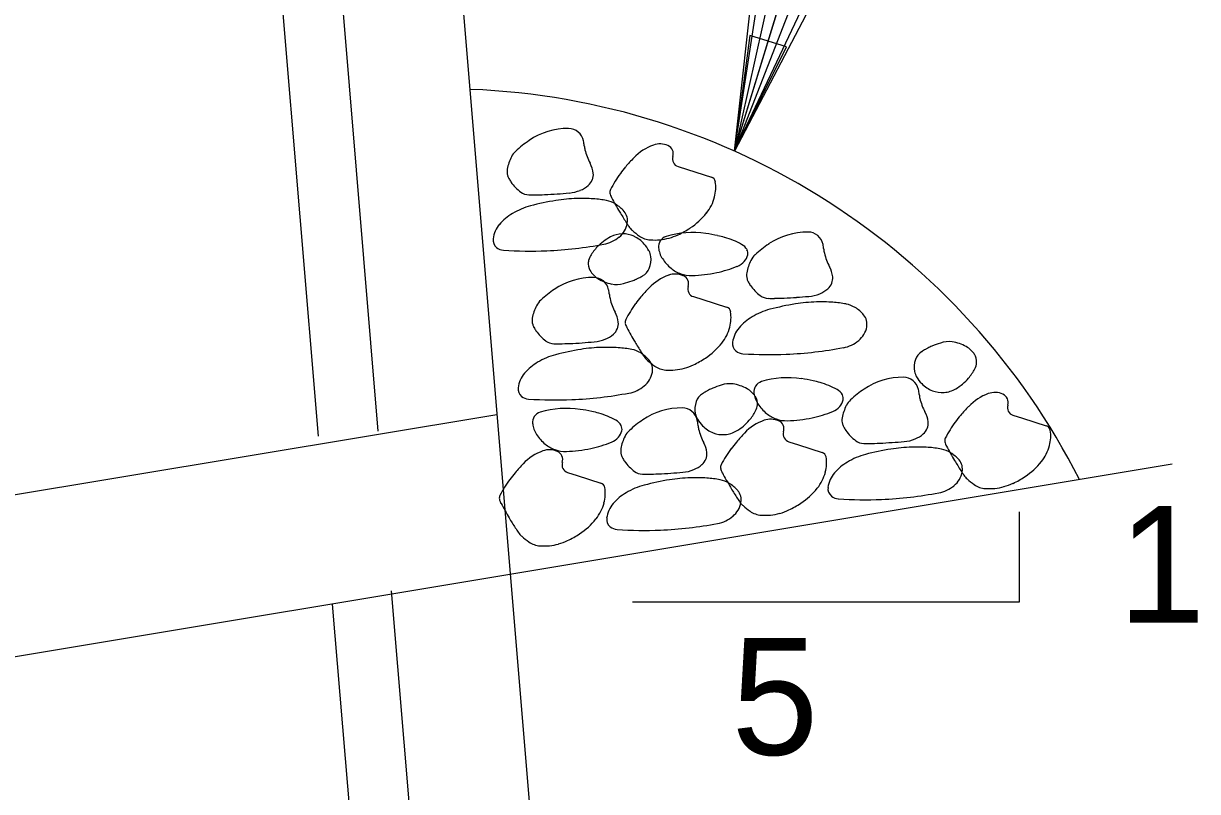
# Model space of a CAD drawing. Extents: x 179 to 454, y -271 to 54.
# Drawn here: x 271.394 to 272.599, y -28.851 to -28.063 of the extents above; entities that cross this region are included whole.
import ezdxf

# ---------------------------------------------------------------- set-up
doc = ezdxf.new("R2010")
doc.units = 0
for name, color, linetype in [('Level 3', 7, 'Continuous'), ('Level 5', 7, 'Continuous'), ('Level 8', 7, 'Continuous'), ('Level 9', 7, 'Continuous')]:
    doc.layers.add(name, color=color, linetype=linetype)

msp = doc.modelspace()

# ---------------------------------------------------------------- linework, layer by layer
at = {"layer": 'Level 3'}
msp.add_line((272.1238, -28.194), (272.4913, -26.9877), dxfattribs=at)
for points in [[(272.1238, -28.194), (272.1447, -28.0055), (272.1501, -28.0222), (272.1598, -28.0328), (272.1712, -28.0386), (272.1837, -28.0402), (272.1979, -28.0367), (272.2116, -28.0258), (272.1238, -28.194), (272.1979, -28.0367), (272.1837, -28.0402), (272.1238, -28.194), (272.1712, -28.0386), (272.1598, -28.0328), (272.1238, -28.194), (272.1501, -28.0222)], [(272.416, -28.5643), (272.416, -28.6567), (272.0191, -28.6567)]]:
    msp.add_lwpolyline(points, dxfattribs=at)
msp.add_lwpolyline([(272.1771, -28.0867), (272.1394, -28.0753), (272.1238, -28.194)], close=True, dxfattribs=at)
at = {"layer": 'Level 5'}
for p, q in [((271.6218, -27.5904), (271.6965, -28.4864)), ((271.6843, -27.5998), (271.7578, -28.4812)), ((271.7715, -28.6453), (271.9778, -31.1208)), ((271.7109, -28.6589), (271.8529, -30.3632))]:
    msp.add_line(p, q, dxfattribs=at)
at = {"layer": 'Level 8'}
for points in [[(272.0658, -28.2097), (272.0756, -28.2128), (272.1, -28.2205)], [(272.0815, -28.3432), (272.0913, -28.3463), (272.1157, -28.3541)], [(272.4095, -28.4649), (272.4193, -28.468), (272.4437, -28.4757)], [(272.1794, -28.4922), (272.1893, -28.4953), (272.2137, -28.5031)], [(271.9523, -28.5237), (271.9622, -28.5268), (271.9866, -28.5346)]]:
    msp.add_lwpolyline(points, dxfattribs=at)
for centre, radius, start, end in [((271.9529, -28.2417), 0.0711, 89.5772, 124.1443), ((271.9533, -28.1865), 0.0158, 11.4529, 89.5772), ((271.9791, -28.2804), 0.1177, 124.1443, 132.7374), ((271.9159, -28.1941), 0.054, 6.1004, 11.4529), ((272.0057, -28.1845), 0.0363, 186.1004, 192.6291), ((272.0223, -28.1807), 0.0533, 192.6291, 208.6753), ((272.058, -28.2365), 0.0519, 109.6635, 136.4562), ((272.0473, -28.2065), 0.0201, 65.9597, 109.6635), ((272.0517, -28.1966), 0.00925, 342.3569, 65.9597), ((271.9408, -28.2226), 0.0514, 153.538, 168.4897), ((271.913, -28.2088), 0.0203, 132.7374, 153.538), ((272.1811, -28.3535), 0.2218, 136.4562, 139.6491), ((272.0683, -28.2019), 0.0082, 162.3569, 252.4715), ((271.9027, -28.2149), 0.0124, 168.4897, 199.1639), ((271.9511, -28.2197), 0.0278, 6.391, 28.6753), ((271.9651, -28.2181), 0.0138, 338.0834, 6.391), ((272.1187, -28.2978), 0.1383, 144.1424, 152.1777), ((272.0974, -28.2824), 0.112, 139.6491, 144.1424), ((271.9119, -28.2117), 0.0222, 199.1639, 207.4728), ((271.9236, -28.2056), 0.0354, 207.4728, 214.0468), ((271.9293, -28.2018), 0.0422, 214.0468, 234.0353), ((271.9547, -28.2071), 0.029, 291.5731, 310.9894), ((271.9639, -28.2177), 0.015, 310.9894, 338.0834), ((272.0983, -28.2262), 0.00592, 9.0416, 72.4715), ((272.067, -28.2311), 0.0375, 344.9373, 9.0416), ((271.9131, -28.224), 0.0147, 234.0353, 268.2715), ((271.9167, -28.1039), 0.1349, 268.2715, 270.9097), ((271.9133, -27.889), 0.3498, 270.9097, 272.5478), ((271.9034, -27.6662), 0.5728, 272.5478, 273.846), ((271.9071, -27.7211), 0.5178, 273.846, 275.2114), ((271.9504, -28.1962), 0.0408, 275.2114, 291.5731), ((272.0012, -28.2358), 0.00543, 152.1777, 193.5774), ((272.0147, -28.2325), 0.0193, 193.5774, 207.4728), ((272.059, -28.229), 0.0459, 321.7572, 344.9373), ((271.9331, -28.32), 0.0724, 104.9239, 120.8473), ((271.9812, -28.5007), 0.2594, 99.0416, 104.9239), ((271.9673, -28.4131), 0.1707, 91.7881, 99.0416), ((271.9672, -28.4105), 0.1681, 86.0442, 91.7881), ((271.9711, -28.355), 0.1125, 79.021, 86.0442), ((271.9872, -28.272), 0.0279, 58.4341, 79.021), ((272.2279, -28.1217), 0.2596, 207.4728, 211.2525), ((271.9825, -28.2796), 0.0368, 40.5338, 58.4341), ((271.9239, -28.3047), 0.0546, 120.8473, 139.2037), ((272.5991, -27.8964), 0.6938, 211.2525, 212.2356), ((271.9994, -28.2652), 0.0146, 349.0625, 40.5338), ((272.0399, -28.2139), 0.0702, 303.0692, 321.7572), ((271.9042, -28.2876), 0.0285, 139.2037, 172.3458), ((271.99, -28.2634), 0.0242, 309.5539, 349.0625), ((272.14, -28.1859), 0.1511, 212.2356, 214.3424), ((272.0343, -28.2582), 0.023, 214.3424, 227.6953), ((272.0665, -28.2227), 0.0709, 227.6953, 235.2847), ((272.0804, -28.3705), 0.0931, 81.3134, 106.8084), ((272.0179, -28.1801), 0.1106, 295.7443, 303.0692), ((272.1987, -28.348), 0.0711, 89.5772, 124.1443), ((272.1991, -28.2927), 0.0158, 11.4529, 89.5772), ((271.8858, -28.2852), 0.00988, 172.3458, 230.2635), ((271.9143, -27.8934), 0.4031, 272.3841, 280.7777), ((272.0205, -28.3279), 0.0518, 117.4803, 136.4654), ((271.9831, -28.255), 0.035, 280.7777, 309.5539), ((272.0093, -28.3064), 0.0276, 91.376, 117.4803), ((272.0093, -28.306), 0.0272, 65.3457, 91.376), ((272.0076, -28.3097), 0.0312, 41.057, 65.3457), ((272.0391, -28.2623), 0.0228, 235.2847, 266.0442), ((272.0037, -28.3131), 0.0364, 27.4728, 41.057), ((272.0415, -28.2276), 0.0575, 266.0442, 285.2565), ((272.0567, -28.292), 0.011, 106.8084, 186.6218), ((272.0424, -28.231), 0.054, 285.2565, 295.7443), ((272.0572, -28.5221), 0.2465, 78.4814, 81.3134), ((272.0882, -28.3701), 0.0913, 73.8272, 78.4814), ((272.0899, -28.3644), 0.0854, 61.1605, 73.8272), ((272.2249, -28.3866), 0.1177, 124.1443, 132.7374), ((271.8874, -28.2831), 0.0125, 230.2635, 266.2346), ((271.9138, -27.8823), 0.4142, 266.2346, 272.3841), ((271.9902, -28.3099), 0.0166, 149.2422, 171.9761), ((272.0206, -28.328), 0.052, 136.4654, 149.2422), ((272.0202, -28.3045), 0.0179, 8.0357, 27.4728), ((272.069, -28.2905), 0.0234, 186.6218, 200.3491), ((272.0737, -28.2888), 0.0285, 200.3491, 212.797), ((272.1242, -28.3021), 0.0143, 29.8544, 61.1605), ((272.1227, -28.297), 0.015, 317.8475, 347.2445), ((272.1302, -28.2987), 0.00733, 347.2445, 29.8544), ((272.1588, -28.315), 0.0203, 132.7374, 153.538), ((272.1617, -28.3003), 0.054, 6.1004, 11.4529), ((272.2514, -28.2907), 0.0363, 186.1004, 192.6291), ((272.2681, -28.287), 0.0533, 192.6291, 208.6753), ((271.9872, -28.3095), 0.0136, 171.9761, 209.5935), ((272.0151, -28.3052), 0.023, 337.0418, 8.0357), ((272.0867, -28.2804), 0.0439, 212.797, 230.2213), ((272.0798, -28.1965), 0.1247, 281.8686, 292.039), ((272.1192, -28.2939), 0.0197, 292.039, 317.8475), ((272.1866, -28.3289), 0.0514, 153.538, 168.4897), ((272.1969, -28.3259), 0.0278, 6.391, 28.6753), ((271.9787, -28.3946), 0.0711, 89.5772, 124.1443), ((271.9963, -28.3043), 0.024, 209.5935, 237.6667), ((271.9791, -28.3393), 0.0158, 11.4529, 89.5772), ((272.0054, -28.29), 0.041, 237.6667, 259.0544), ((272.0026, -28.2791), 0.0505, 288.5059, 293.8705), ((272.0046, -28.2838), 0.0454, 293.8705, 297.4803), ((271.9762, -28.2291), 0.107, 297.4803, 299.831), ((272.0214, -28.3079), 0.0162, 299.831, 337.0418), ((272.0737, -28.37), 0.0519, 109.6635, 136.4562), ((272.0629, -28.3401), 0.0201, 65.9597, 109.6635), ((272.0793, -28.2893), 0.0323, 230.2213, 250.5601), ((272.0792, -28.2895), 0.0321, 250.5601, 271.915), ((272.0674, -28.3301), 0.00925, 342.3569, 65.9597), ((272.0754, -28.1754), 0.1463, 271.915, 281.8686), ((272.1484, -28.3211), 0.0124, 168.4897, 199.1639), ((272.1576, -28.3179), 0.0222, 199.1639, 207.4728), ((272.2108, -28.3243), 0.0138, 338.0834, 6.391), ((272.0049, -28.4332), 0.1177, 124.1443, 132.7374), ((271.9417, -28.3469), 0.054, 6.1004, 11.4529), ((272.0026, -28.3042), 0.0265, 259.0544, 285.7584), ((271.9575, -28.1446), 0.1924, 285.7584, 288.5059), ((272.1968, -28.4871), 0.2218, 136.4562, 139.6491), ((272.084, -28.3354), 0.0082, 162.3569, 252.4715), ((272.1693, -28.3118), 0.0354, 207.4728, 214.0468), ((272.175, -28.308), 0.0422, 214.0468, 234.0353), ((272.2005, -28.3133), 0.029, 291.5731, 310.9894), ((272.2097, -28.3239), 0.015, 310.9894, 338.0834), ((271.9387, -28.3616), 0.0203, 132.7374, 153.538), ((272.0314, -28.3373), 0.0363, 186.1004, 192.6291), ((272.048, -28.3336), 0.0533, 192.6291, 208.6753), ((272.1131, -28.416), 0.112, 139.6491, 144.1424), ((272.1588, -28.3303), 0.0147, 234.0353, 268.2715), ((272.1625, -28.2101), 0.1349, 268.2715, 270.9097), ((272.1591, -27.9952), 0.3498, 270.9097, 272.5478), ((272.1491, -27.7725), 0.5728, 272.5478, 273.846), ((272.2131, -28.5193), 0.1707, 91.7881, 99.0416), ((272.1528, -27.8273), 0.5178, 273.846, 275.2114), ((272.1962, -28.3024), 0.0408, 275.2114, 291.5731), ((272.213, -28.5167), 0.1681, 86.0442, 91.7881), ((272.2168, -28.4612), 0.1125, 79.021, 86.0442), ((271.9665, -28.3755), 0.0514, 153.538, 168.4897), ((271.9768, -28.3725), 0.0278, 6.391, 28.6753), ((272.1344, -28.4314), 0.1383, 144.1424, 152.1777), ((272.114, -28.3597), 0.00592, 9.0416, 72.4715), ((272.0827, -28.3647), 0.0375, 344.9373, 9.0416), ((272.1788, -28.4262), 0.0724, 104.9239, 120.8473), ((272.227, -28.6069), 0.2594, 99.0416, 104.9239), ((272.2329, -28.3782), 0.0279, 58.4341, 79.021), ((272.2283, -28.3858), 0.0368, 40.5338, 58.4341), ((271.9284, -28.3677), 0.0124, 168.4897, 199.1639), ((271.9376, -28.3645), 0.0222, 199.1639, 207.4728), ((271.9908, -28.371), 0.0138, 338.0834, 6.391), ((272.0169, -28.3693), 0.00543, 152.1777, 193.5774), ((272.0304, -28.3661), 0.0193, 193.5774, 207.4728), ((272.1697, -28.4109), 0.0546, 120.8473, 139.2037), ((272.2451, -28.3714), 0.0146, 349.0625, 40.5338), ((271.9493, -28.3584), 0.0354, 207.4728, 214.0468), ((271.955, -28.3546), 0.0422, 214.0468, 234.0353), ((271.9804, -28.3599), 0.029, 291.5731, 310.9894), ((271.9896, -28.3705), 0.015, 310.9894, 338.0834), ((272.2436, -28.2552), 0.2596, 207.4728, 211.2525), ((272.0747, -28.3625), 0.0459, 321.7572, 344.9373), ((272.15, -28.3939), 0.0285, 139.2037, 172.3458), ((272.2358, -28.3696), 0.0242, 309.5539, 349.0625), ((271.9388, -28.3769), 0.0147, 234.0353, 268.2715), ((271.9424, -28.2568), 0.1349, 268.2715, 270.9097), ((272.007, -28.6535), 0.2594, 99.0416, 104.9239), ((271.939, -28.0418), 0.3498, 270.9097, 272.5478), ((271.9291, -27.8191), 0.5728, 272.5478, 273.846), ((271.993, -28.5659), 0.1707, 91.7881, 99.0416), ((271.9328, -27.8739), 0.5178, 273.846, 275.2114), ((271.9761, -28.349), 0.0408, 275.2114, 291.5731), ((271.9929, -28.5634), 0.1681, 86.0442, 91.7881), ((271.9968, -28.5079), 0.1125, 79.021, 86.0442), ((272.0129, -28.4248), 0.0279, 58.4341, 79.021), ((272.6148, -28.03), 0.6938, 211.2525, 212.2356), ((272.0556, -28.3474), 0.0702, 303.0692, 321.7572), ((272.1315, -28.3914), 0.00988, 172.3458, 230.2635), ((272.1601, -27.9996), 0.4031, 272.3841, 280.7777), ((272.2289, -28.3613), 0.035, 280.7777, 309.5539), ((272.3741, -28.4895), 0.107, 120.6031, 122.9538), ((272.3427, -28.4365), 0.0454, 116.9933, 120.6031), ((272.345, -28.441), 0.0505, 111.6288, 116.9933), ((272.3973, -28.5729), 0.1924, 108.8812, 111.6288), ((272.3436, -28.4159), 0.0265, 82.1773, 108.8812), ((272.3416, -28.4303), 0.041, 60.7895, 82.1773), ((272.3499, -28.4155), 0.024, 32.7163, 60.7895), ((271.9588, -28.4728), 0.0724, 104.9239, 120.8473), ((272.0082, -28.4324), 0.0368, 40.5338, 58.4341), ((272.1557, -28.3194), 0.1511, 212.2356, 214.3424), ((272.0499, -28.3917), 0.023, 214.3424, 227.6953), ((272.0822, -28.3562), 0.0709, 227.6953, 235.2847), ((272.0251, -28.418), 0.0146, 349.0625, 40.5338), ((272.0336, -28.3136), 0.1106, 295.7443, 303.0692), ((272.1332, -28.3894), 0.0125, 230.2635, 266.2346), ((272.1596, -27.9885), 0.4142, 266.2346, 272.3841), ((272.3311, -28.4156), 0.023, 160.1647, 191.1585), ((272.3247, -28.4133), 0.0162, 122.9538, 160.1647), ((272.3587, -28.4098), 0.0136, 355.0989, 32.7163), ((271.9299, -28.4405), 0.0285, 139.2037, 172.3458), ((271.9497, -28.4575), 0.0546, 120.8473, 139.2037), ((272.0157, -28.4162), 0.0242, 309.5539, 349.0625), ((272.0548, -28.3958), 0.0228, 235.2847, 266.0442), ((272.0572, -28.3612), 0.0575, 266.0442, 285.2565), ((272.0581, -28.3646), 0.054, 285.2565, 295.7443), ((272.3261, -28.4166), 0.0179, 191.1585, 210.5956), ((272.3243, -28.3932), 0.052, 319.5882, 332.365), ((272.3557, -28.4096), 0.0166, 332.365, 355.0989), ((272.1723, -28.6161), 0.1924, 108.8812, 111.6288), ((272.1186, -28.4591), 0.0265, 82.1773, 108.8812), ((272.1166, -28.4735), 0.041, 60.7895, 82.1773), ((272.1546, -28.441), 0.011, 106.8084, 186.6218), ((272.1783, -28.5195), 0.0931, 81.3134, 106.8084), ((272.1552, -28.6711), 0.2465, 78.4814, 81.3134), ((272.1862, -28.5191), 0.0913, 73.8272, 78.4814), ((272.1878, -28.5134), 0.0854, 61.1605, 73.8272), ((272.2966, -28.497), 0.0711, 89.5772, 124.1443), ((272.297, -28.4417), 0.0158, 11.4529, 89.5772), ((272.342, -28.4071), 0.0364, 210.5956, 224.1798), ((272.3383, -28.4108), 0.0312, 224.1798, 248.4685), ((272.3245, -28.3933), 0.0518, 300.6031, 319.5882), ((271.9115, -28.438), 0.00988, 172.3458, 230.2635), ((271.9132, -28.436), 0.0125, 230.2635, 266.2346), ((271.94, -28.0462), 0.4031, 272.3841, 280.7777), ((272.0089, -28.4079), 0.035, 280.7777, 309.5539), ((272.0996, -28.4565), 0.0162, 122.9538, 160.1647), ((272.1491, -28.5327), 0.107, 120.6031, 122.9538), ((272.1177, -28.4797), 0.0454, 116.9933, 120.6031), ((272.12, -28.4842), 0.0505, 111.6288, 116.9933), ((272.1249, -28.4587), 0.024, 32.7163, 60.7895), ((272.1669, -28.4395), 0.0234, 186.6218, 200.3491), ((272.1337, -28.453), 0.0136, 355.0989, 32.7163), ((272.2221, -28.4511), 0.0143, 29.8544, 61.1605), ((272.2281, -28.4477), 0.00733, 347.2445, 29.8544), ((272.3228, -28.5356), 0.1177, 124.1443, 132.7374), ((272.2596, -28.4493), 0.054, 6.1004, 11.4529), ((272.3494, -28.4397), 0.0363, 186.1004, 192.6291), ((272.3368, -28.4145), 0.0272, 248.4685, 274.4988), ((272.3368, -28.4141), 0.0276, 274.4988, 300.6031), ((272.4017, -28.4917), 0.0519, 109.6635, 136.4562), ((272.391, -28.4617), 0.0201, 65.9597, 109.6635), ((272.3954, -28.4518), 0.00925, 342.3569, 65.9597), ((271.9396, -28.0351), 0.4142, 266.2346, 272.3841), ((271.9513, -28.551), 0.0931, 81.3134, 106.8084), ((272.0696, -28.5285), 0.0711, 89.5772, 124.1443), ((272.07, -28.4732), 0.0158, 11.4529, 89.5772), ((272.1061, -28.4588), 0.023, 160.1647, 191.1585), ((272.1717, -28.4378), 0.0285, 200.3491, 212.797), ((272.1307, -28.4528), 0.0166, 332.365, 355.0989), ((272.1846, -28.4294), 0.0439, 212.797, 230.2213), ((272.2172, -28.4429), 0.0197, 292.039, 317.8475), ((272.2206, -28.446), 0.015, 317.8475, 347.2445), ((272.2845, -28.4779), 0.0514, 153.538, 168.4897), ((272.2567, -28.464), 0.0203, 132.7374, 153.538), ((272.366, -28.436), 0.0533, 192.6291, 208.6753), ((272.5248, -28.6087), 0.2218, 136.4562, 139.6491), ((272.412, -28.4571), 0.0082, 162.3569, 252.4715), ((271.9275, -28.4724), 0.011, 106.8084, 186.6218), ((271.9281, -28.7026), 0.2465, 78.4814, 81.3134), ((271.9591, -28.5506), 0.0913, 73.8272, 78.4814), ((271.9607, -28.5449), 0.0854, 61.1605, 73.8272), ((271.995, -28.4826), 0.0143, 29.8544, 61.1605), ((272.0958, -28.5671), 0.1177, 124.1443, 132.7374), ((272.1011, -28.4598), 0.0179, 191.1585, 210.5956), ((272.0326, -28.4808), 0.054, 6.1004, 11.4529), ((272.117, -28.4504), 0.0364, 210.5956, 224.1798), ((272.0995, -28.4365), 0.0518, 300.6031, 319.5882), ((272.1716, -28.519), 0.0519, 109.6635, 136.4562), ((272.0993, -28.4364), 0.052, 319.5882, 332.365), ((272.1609, -28.4891), 0.0201, 65.9597, 109.6635), ((272.1772, -28.4383), 0.0323, 230.2213, 250.5601), ((272.1771, -28.4385), 0.0321, 250.5601, 271.915), ((272.1733, -28.3244), 0.1463, 271.915, 281.8686), ((272.1778, -28.3455), 0.1247, 281.8686, 292.039), ((272.2464, -28.4701), 0.0124, 168.4897, 199.1639), ((272.2948, -28.4749), 0.0278, 6.391, 28.6753), ((272.4411, -28.5376), 0.112, 139.6491, 144.1424), ((271.9399, -28.471), 0.0234, 186.6218, 200.3491), ((271.9446, -28.4693), 0.0285, 200.3491, 212.797), ((271.9935, -28.4775), 0.015, 317.8475, 347.2445), ((272.001, -28.4792), 0.00733, 347.2445, 29.8544), ((272.0296, -28.4955), 0.0203, 132.7374, 153.538), ((272.1223, -28.4712), 0.0363, 186.1004, 192.6291), ((272.1389, -28.4675), 0.0533, 192.6291, 208.6753), ((272.1133, -28.454), 0.0312, 224.1798, 248.4685), ((272.1118, -28.4573), 0.0276, 274.4988, 300.6031), ((272.1653, -28.4791), 0.00925, 342.3569, 65.9597), ((272.182, -28.4844), 0.0082, 162.3569, 252.4715), ((272.2556, -28.4669), 0.0222, 199.1639, 207.4728), ((272.2673, -28.4608), 0.0354, 207.4728, 214.0468), ((272.273, -28.457), 0.0422, 214.0468, 234.0353), ((272.3076, -28.4729), 0.015, 310.9894, 338.0834), ((272.3088, -28.4733), 0.0138, 338.0834, 6.391), ((272.4624, -28.553), 0.1383, 144.1424, 152.1777), ((272.442, -28.4814), 0.00592, 9.0416, 72.4715), ((272.4108, -28.4863), 0.0375, 344.9373, 9.0416), ((271.9575, -28.4609), 0.0439, 212.797, 230.2213), ((271.9507, -28.377), 0.1247, 281.8686, 292.039), ((271.9901, -28.4744), 0.0197, 292.039, 317.8475), ((272.0574, -28.5094), 0.0514, 153.538, 168.4897), ((272.0677, -28.5064), 0.0278, 6.391, 28.6753), ((272.1118, -28.4577), 0.0272, 248.4685, 274.4988), ((272.2111, -28.565), 0.112, 139.6491, 144.1424), ((272.2948, -28.6361), 0.2218, 136.4562, 139.6491), ((272.2568, -28.4793), 0.0147, 234.0353, 268.2715), ((272.2604, -28.3591), 0.1349, 268.2715, 270.9097), ((272.257, -28.1442), 0.3498, 270.9097, 272.5478), ((272.2471, -27.9214), 0.5728, 272.5478, 273.846), ((272.2508, -27.9763), 0.5178, 273.846, 275.2114), ((272.2941, -28.4514), 0.0408, 275.2114, 291.5731), ((272.2984, -28.4623), 0.029, 291.5731, 310.9894), ((272.3449, -28.491), 0.00543, 152.1777, 193.5774), ((272.3584, -28.4878), 0.0193, 193.5774, 207.4728), ((271.9445, -28.5505), 0.0519, 109.6635, 136.4562), ((271.9338, -28.5205), 0.0201, 65.9597, 109.6635), ((271.9501, -28.4698), 0.0323, 230.2213, 250.5601), ((271.9501, -28.47), 0.0321, 250.5601, 271.915), ((271.9382, -28.5106), 0.00925, 342.3569, 65.9597), ((271.9462, -28.3559), 0.1463, 271.915, 281.8686), ((272.0193, -28.5016), 0.0124, 168.4897, 199.1639), ((272.0285, -28.4984), 0.0222, 199.1639, 207.4728), ((272.0817, -28.5048), 0.0138, 338.0834, 6.391), ((272.2324, -28.5803), 0.1383, 144.1424, 152.1777), ((272.2119, -28.5087), 0.00592, 9.0416, 72.4715), ((272.2768, -28.5752), 0.0724, 104.9239, 120.8473), ((272.325, -28.7559), 0.2594, 99.0416, 104.9239), ((272.311, -28.6683), 0.1707, 91.7881, 99.0416), ((272.3109, -28.6657), 0.1681, 86.0442, 91.7881), ((272.3148, -28.6102), 0.1125, 79.021, 86.0442), ((272.3309, -28.5272), 0.0279, 58.4341, 79.021), ((272.5716, -28.3769), 0.2596, 207.4728, 211.2525), ((272.3262, -28.5348), 0.0368, 40.5338, 58.4341), ((272.4027, -28.4842), 0.0459, 321.7572, 344.9373), ((272.0677, -28.6676), 0.2218, 136.4562, 139.6491), ((271.9549, -28.5159), 0.0082, 162.3569, 252.4715), ((272.0402, -28.4923), 0.0354, 207.4728, 214.0468), ((272.0459, -28.4885), 0.0422, 214.0468, 234.0353), ((272.0713, -28.4938), 0.029, 291.5731, 310.9894), ((272.0805, -28.5044), 0.015, 310.9894, 338.0834), ((272.1149, -28.5183), 0.00543, 152.1777, 193.5774), ((272.1807, -28.5137), 0.0375, 344.9373, 9.0416), ((272.2677, -28.5599), 0.0546, 120.8473, 139.2037), ((272.9428, -28.1516), 0.6938, 211.2525, 212.2356), ((272.3431, -28.5204), 0.0146, 349.0625, 40.5338), ((272.3836, -28.4691), 0.0702, 303.0692, 321.7572), ((271.984, -28.5965), 0.112, 139.6491, 144.1424), ((272.0297, -28.5108), 0.0147, 234.0353, 268.2715), ((272.0333, -28.3906), 0.1349, 268.2715, 270.9097), ((272.0299, -28.1757), 0.3498, 270.9097, 272.5478), ((272.02, -27.9529), 0.5728, 272.5478, 273.846), ((272.0839, -28.6998), 0.1707, 91.7881, 99.0416), ((272.0237, -28.0078), 0.5178, 273.846, 275.2114), ((272.067, -28.4829), 0.0408, 275.2114, 291.5731), ((272.0838, -28.6972), 0.1681, 86.0442, 91.7881), ((272.0877, -28.6417), 0.1125, 79.021, 86.0442), ((272.1283, -28.5151), 0.0193, 193.5774, 207.4728), ((272.3416, -28.4042), 0.2596, 207.4728, 211.2525), ((272.1727, -28.5115), 0.0459, 321.7572, 344.9373), ((272.2479, -28.5428), 0.0285, 139.2037, 172.3458), ((272.3337, -28.5186), 0.0242, 309.5539, 349.0625), ((272.4838, -28.4411), 0.1511, 212.2356, 214.3424), ((272.378, -28.5134), 0.023, 214.3424, 227.6953), ((272.4102, -28.4779), 0.0709, 227.6953, 235.2847), ((272.3616, -28.4353), 0.1106, 295.7443, 303.0692), ((272.0053, -28.6118), 0.1383, 144.1424, 152.1777), ((271.9848, -28.5402), 0.00592, 9.0416, 72.4715), ((271.9536, -28.5452), 0.0375, 344.9373, 9.0416), ((272.0497, -28.6067), 0.0724, 104.9239, 120.8473), ((272.0979, -28.7874), 0.2594, 99.0416, 104.9239), ((272.1038, -28.5587), 0.0279, 58.4341, 79.021), ((272.0991, -28.5663), 0.0368, 40.5338, 58.4341), ((272.7127, -28.179), 0.6938, 211.2525, 212.2356), ((272.116, -28.5519), 0.0146, 349.0625, 40.5338), ((272.1535, -28.4964), 0.0702, 303.0692, 321.7572), ((272.2295, -28.5404), 0.00988, 172.3458, 230.2635), ((272.3268, -28.5103), 0.035, 280.7777, 309.5539), ((272.3828, -28.5175), 0.0228, 235.2847, 266.0442), ((272.3852, -28.4828), 0.0575, 266.0442, 285.2565), ((272.3861, -28.4862), 0.054, 285.2565, 295.7443), ((271.8878, -28.5498), 0.00543, 152.1777, 193.5774), ((271.9012, -28.5466), 0.0193, 193.5774, 207.4728), ((272.0406, -28.5914), 0.0546, 120.8473, 139.2037), ((272.2537, -28.4684), 0.1511, 212.2356, 214.3424), ((272.1479, -28.5407), 0.023, 214.3424, 227.6953), ((272.2312, -28.5384), 0.0125, 230.2635, 266.2346), ((272.2575, -28.1375), 0.4142, 266.2346, 272.3841), ((272.258, -28.1486), 0.4031, 272.3841, 280.7777), ((272.1145, -28.4357), 0.2596, 207.4728, 211.2525), ((271.9456, -28.543), 0.0459, 321.7572, 344.9373), ((272.0208, -28.5743), 0.0285, 139.2037, 172.3458), ((272.1066, -28.5501), 0.0242, 309.5539, 349.0625), ((272.1802, -28.5052), 0.0709, 227.6953, 235.2847), ((272.1527, -28.5448), 0.0228, 235.2847, 266.0442), ((272.1551, -28.5102), 0.0575, 266.0442, 285.2565), ((272.1561, -28.5136), 0.054, 285.2565, 295.7443), ((272.1315, -28.4626), 0.1106, 295.7443, 303.0692), ((272.4856, -28.2105), 0.6938, 211.2525, 212.2356), ((271.9264, -28.5279), 0.0702, 303.0692, 321.7572), ((272.0024, -28.5719), 0.00988, 172.3458, 230.2635), ((272.0309, -28.1801), 0.4031, 272.3841, 280.7777), ((272.0998, -28.5417), 0.035, 280.7777, 309.5539), ((272.0266, -28.4999), 0.1511, 212.2356, 214.3424), ((271.9208, -28.5722), 0.023, 214.3424, 227.6953), ((271.9531, -28.5367), 0.0709, 227.6953, 235.2847), ((271.9044, -28.4941), 0.1106, 295.7443, 303.0692), ((272.0041, -28.5698), 0.0125, 230.2635, 266.2346), ((272.0305, -28.169), 0.4142, 266.2346, 272.3841), ((271.9257, -28.5763), 0.0228, 235.2847, 266.0442), ((271.9281, -28.5417), 0.0575, 266.0442, 285.2565), ((271.929, -28.545), 0.054, 285.2565, 295.7443)]:
    msp.add_arc(centre, radius, start, end, dxfattribs=at)
at = {"layer": 'Level 9'}
for p, q in [((271.5865, -24.944), (272.0433, -30.4247)), ((271.8799, -28.4645), (270.8483, -28.6364)), ((272.5729, -28.5152), (270.8483, -28.8027))]:
    msp.add_line(p, q, dxfattribs=at)
msp.add_arc((271.8241, -28.8632), 0.7333, 26.9324, 87.7453, dxfattribs=at)

# ---------------------------------------------------------------- texts
at = {"layer": 'Level 3'}
for s, p in [('1', (272.5175, -28.678)), ('5', (272.1206, -28.8136))]:
    msp.add_text(s, height=0.12, dxfattribs=at).set_placement(p)

doc.saveas('drawing.dxf')
